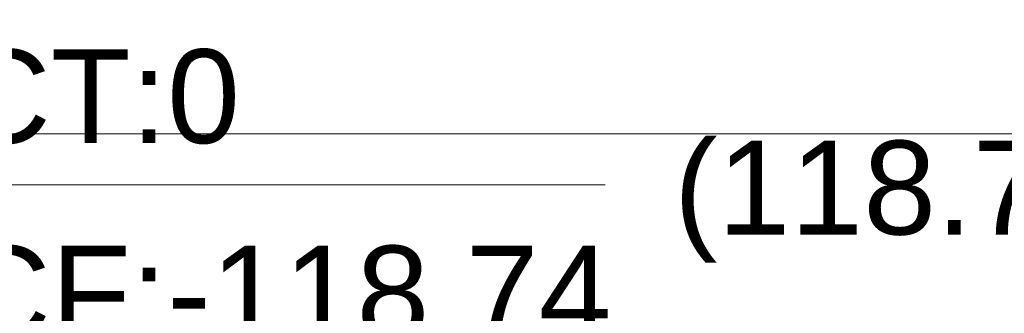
# Model space of a CAD drawing. Header units: feet. Extents: x 8 to 127, y 6 to 90.
# Tile 296 of 538: x 45.891 to 47.466, y 48.676 to 49.146. Entities that reach past the tile are written whole.
import ezdxf

# ---------------------------------------------------------------- set-up
doc = ezdxf.new("R2010")
doc.units = ezdxf.units.FT
doc.header["$MEASUREMENT"] = 0
doc.layers.add('Cotas', color=8, linetype='Continuous', lineweight=0)
doc.layers.add('Textos', color=7, linetype='Continuous', lineweight=9)
doc.styles.add('Arial', font='arial.ttf')

msp = doc.modelspace()

# ---------------------------------------------------------------- linework, layer by layer
at = {"layer": 'Cotas'}
for p, q in [((52.7171, 48.963), (45.0838, 48.963)), ((45.7798, 48.8816), (46.8279, 48.8816))]:
    msp.add_line(p, q, dxfattribs=at)

# ---------------------------------------------------------------- texts
at = {"layer": 'Textos', "char_height": 0.15, "attachment_point": 7, "line_spacing_factor": 0.6, "style": 'Arial'}
for s, insert, width in [('CT:0', (45.7898, 48.9462), 0.908232), ('(118.74)', (46.9379, 48.7571), 1.560366), ('CF:-118.74', (45.7898, 48.6321), 2.096113)]:
    msp.add_mtext(s, dxfattribs=dict(at, insert=insert, width=width))

doc.saveas('drawing.dxf')
